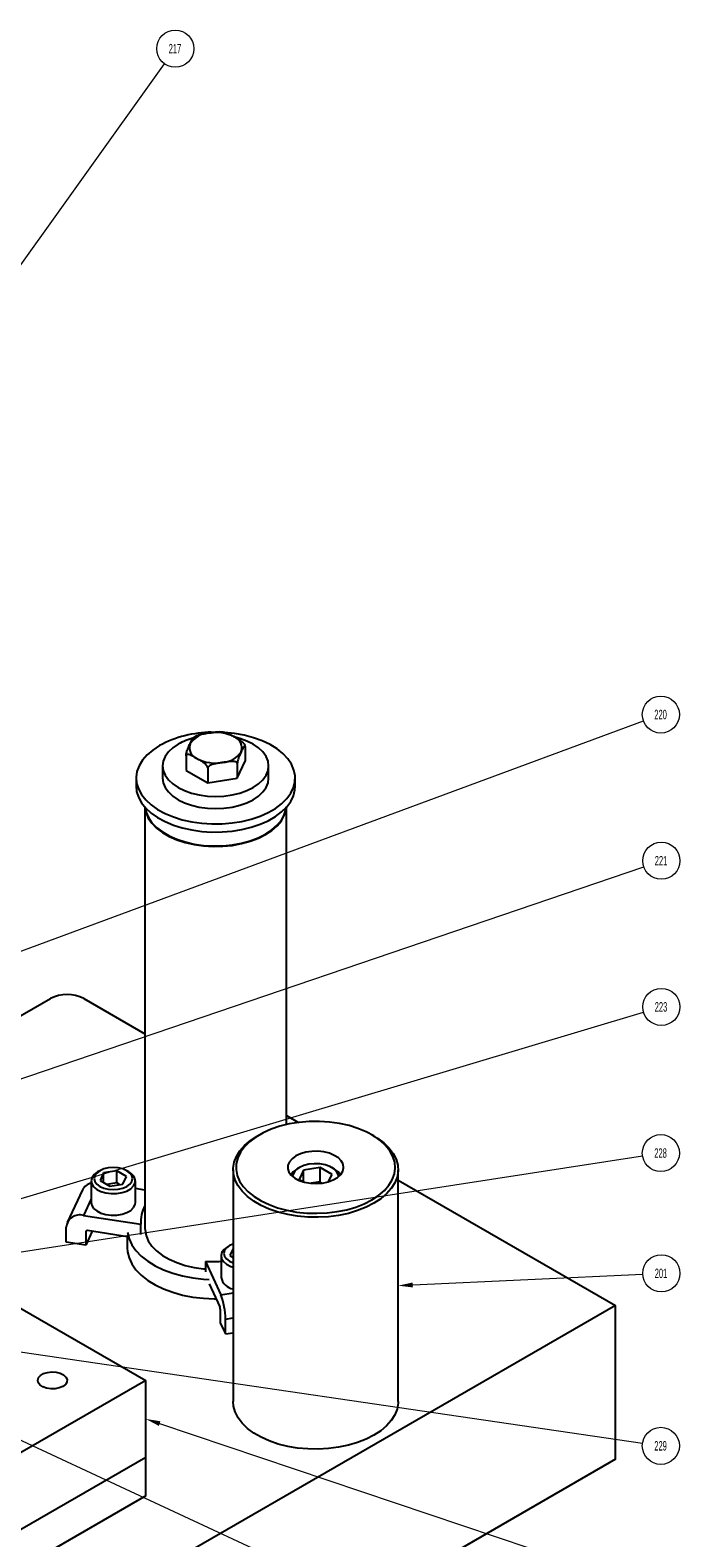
# Model space of a CAD drawing. Header units: inches. Extents: x 1802 to 2468, y -208 to -72.
# Tile 475 of 595: x 2235.38 to 2242.27, y -114.84 to -98.83. Entities that reach past the tile are written whole.
import ezdxf

# ---------------------------------------------------------------- set-up
doc = ezdxf.new("R2010")
doc.units = ezdxf.units.IN
doc.header["$LTSCALE"] = 0.5
doc.header["$MEASUREMENT"] = 0
for name, color, linetype in [('DST-M-S', 53, 'Continuous'), ('MFT-M-S', 8, 'Continuous'), ('PAD-M-S', 135, 'Continuous'), ('PBU-M-S', 8, 'Continuous'), ('SID-M-S', 105, 'Continuous'), ('SVF-M-S', 8, 'Continuous')]:
    doc.layers.add(name, color=color, linetype=linetype)
doc.styles.add('SLDTEXTSTYLE0', font='TXT', dxfattribs={"width": 0.595745})

msp = doc.modelspace()

# ---------------------------------------------------------------- linework, layer by layer
at = {"layer": 'DST-M-S', "linetype": 'Continuous', "lineweight": 25}
for p, q in [((2236.94903, -106.41263), (2236.89171, -106.45138)), ((2237.44125, -106.28805), (2237.43948, -106.28794)), ((2237.54769, -106.299), (2237.44125, -106.28805)), ((2237.65084, -106.31772), (2237.54769, -106.299)), ((2237.60215, -106.35292), (2237.56457, -106.34285)), ((2237.67741, -106.37954), (2237.60215, -106.35292)), ((2237.74899, -106.34389), (2237.65084, -106.31772)), ((2237.74453, -106.41263), (2237.67741, -106.37954)), ((2237.80185, -106.45138), (2237.74453, -106.41263)), ((2237.84053, -106.3771), (2237.74899, -106.34389)), ((2237.92397, -106.41679), (2237.84053, -106.3771)), ((2237.99794, -106.46232), (2237.92397, -106.41679)), ((2236.61834, -106.52628), (2236.56987, -106.58208)), ((2236.67876, -106.47453), (2236.61834, -106.52628)), ((2236.75016, -106.42766), (2236.67876, -106.47453)), ((2236.81181, -106.5419), (2236.79121, -106.59145)), ((2236.84559, -106.49483), (2236.81181, -106.5419)), ((2236.89171, -106.45138), (2236.84559, -106.49483)), ((2237.03309, -106.53441), (2237.03309, -106.69077)), ((2237.65816, -106.42892), (2237.65478, -106.42222)), ((2237.66048, -106.43737), (2237.66048, -106.59373)), ((2237.84797, -106.49483), (2237.80185, -106.45138)), ((2237.88175, -106.5419), (2237.84797, -106.49483)), ((2237.90236, -106.59145), (2237.88175, -106.5419)), ((2238.06121, -106.51293), (2237.99794, -106.46232)), ((2238.11274, -106.5678), (2238.06121, -106.51293)), ((2238.15171, -106.62602), (2238.11274, -106.5678)), ((2236.5118, -106.70206), (2236.50314, -106.76427)), ((2236.53416, -106.64099), (2236.5118, -106.70206)), ((2236.56987, -106.58208), (2236.53416, -106.64099)), ((2236.79121, -106.59145), (2236.78428, -106.64225)), ((2236.78428, -106.64225), (2236.78428, -106.77208)), ((2236.78428, -106.64225), (2236.79121, -106.69305)), ((2236.79121, -106.69305), (2236.81181, -106.74259)), ((2237.03309, -106.69077), (2237.26273, -106.82334)), ((2237.26273, -106.66698), (2237.26273, -106.82334)), ((2237.57642, -106.77482), (2237.66048, -106.59373)), ((2237.57642, -106.61846), (2237.57642, -106.77482)), ((2237.88175, -106.74259), (2237.90236, -106.69305)), ((2237.90928, -106.64225), (2237.90236, -106.59145)), ((2237.90236, -106.69305), (2237.90928, -106.64225)), ((2237.90928, -106.77208), (2237.90928, -106.64225)), ((2238.17745, -106.68664), (2238.15171, -106.62602)), ((2238.18956, -106.74867), (2238.17745, -106.68664)), ((2236.50303, -106.77208), (2236.50303, -106.85863)), ((2236.50303, -106.85863), (2236.50834, -106.91317)), ((2236.50314, -106.76427), (2236.50834, -106.82661)), ((2236.50834, -106.82661), (2236.5273, -106.88806)), ((2236.5273, -106.88806), (2236.55972, -106.94761)), ((2236.78428, -106.77208), (2236.79121, -106.82288)), ((2236.79121, -106.82288), (2236.81181, -106.87242)), ((2236.81181, -106.74259), (2236.84559, -106.78967)), ((2236.81181, -106.87242), (2236.84559, -106.9195)), ((2236.84559, -106.78967), (2236.89171, -106.83312)), ((2236.89171, -106.83312), (2236.94903, -106.87186)), ((2236.94903, -106.87186), (2237.01615, -106.90496)), ((2237.26273, -106.82334), (2237.57642, -106.77482)), ((2237.67741, -106.90496), (2237.74453, -106.87186)), ((2237.74453, -106.87186), (2237.80185, -106.83312)), ((2237.80185, -106.83312), (2237.84797, -106.78967)), ((2237.84797, -106.78967), (2237.88175, -106.74259)), ((2237.84797, -106.9195), (2237.88175, -106.87242)), ((2237.88175, -106.87242), (2237.90236, -106.82288)), ((2237.90236, -106.82288), (2237.90928, -106.77208)), ((2238.14318, -106.93295), (2238.17228, -106.87284)), ((2238.17228, -106.87284), (2238.18782, -106.81107)), ((2238.17228, -106.95939), (2238.18782, -106.89763)), ((2238.18782, -106.81107), (2238.18956, -106.74867)), ((2238.18782, -106.89763), (2238.19053, -106.85863)), ((2238.19053, -106.85863), (2238.19053, -106.77208)), ((2236.50834, -106.91317), (2236.5273, -106.97462)), ((2236.5273, -106.97462), (2236.55972, -107.03416)), ((2236.55972, -106.94761), (2236.60506, -107.00427)), ((2236.55972, -107.03416), (2236.60506, -107.09082)), ((2236.60506, -107.00427), (2236.66259, -107.05712)), ((2236.66259, -107.05712), (2236.73134, -107.10528)), ((2236.84559, -106.9195), (2236.89171, -106.96295)), ((2236.89171, -106.96295), (2236.94903, -107.00169)), ((2236.94903, -107.00169), (2237.01615, -107.03479)), ((2237.01615, -106.90496), (2237.09141, -106.93158)), ((2237.01615, -107.03479), (2237.09141, -107.06141)), ((2237.09141, -106.93158), (2237.17296, -106.95108)), ((2237.09141, -107.06141), (2237.17296, -107.08091)), ((2237.17296, -106.95108), (2237.25879, -106.96297)), ((2237.25879, -106.96297), (2237.34678, -106.96697)), ((2237.34678, -106.96697), (2237.43478, -106.96297)), ((2237.43478, -106.96297), (2237.5206, -106.95108)), ((2237.5206, -106.95108), (2237.60215, -106.93158)), ((2237.5206, -107.08091), (2237.60215, -107.06141)), ((2237.60215, -106.93158), (2237.67741, -106.90496)), ((2237.60215, -107.06141), (2237.67741, -107.03479)), ((2237.67741, -107.03479), (2237.74453, -107.00169)), ((2237.74453, -107.00169), (2237.80185, -106.96295)), ((2237.80185, -106.96295), (2237.84797, -106.9195)), ((2237.9804, -107.09373), (2238.04645, -107.04431)), ((2238.04645, -107.04431), (2238.10101, -106.99042)), ((2238.10101, -106.99042), (2238.14318, -106.93295)), ((2238.10101, -107.07698), (2238.14318, -107.01951)), ((2238.14318, -107.01951), (2238.17228, -106.95939)), ((2236.59678, -107.08178), (2236.59678, -111.55374)), ((2236.59735, -107.08241), (2236.60769, -107.13914)), ((2236.59851, -107.0837), (2236.60828, -107.1335)), ((2236.60506, -107.09082), (2236.66259, -107.14367)), ((2236.60769, -107.13914), (2236.63192, -107.19656)), ((2236.60828, -107.1335), (2236.63249, -107.19087)), ((2236.63192, -107.19656), (2236.66948, -107.25153)), ((2236.63249, -107.19087), (2236.67002, -107.2458)), ((2236.66259, -107.14367), (2236.73134, -107.19184)), ((2236.73134, -107.10528), (2236.81021, -107.14798)), ((2236.73134, -107.19184), (2236.81021, -107.23453)), ((2236.81021, -107.14798), (2236.89788, -107.18451)), ((2236.89788, -107.18451), (2236.99292, -107.21426)), ((2236.99292, -107.21426), (2237.09378, -107.23675)), ((2237.17296, -107.08091), (2237.25879, -107.0928)), ((2237.25879, -107.0928), (2237.34678, -107.0968)), ((2237.34678, -107.0968), (2237.43478, -107.0928)), ((2237.43478, -107.0928), (2237.5206, -107.08091)), ((2237.62545, -107.23183), (2237.72501, -107.20748)), ((2237.72501, -107.20748), (2237.81835, -107.17599)), ((2237.81835, -107.17599), (2237.90395, -107.13786)), ((2237.90395, -107.13786), (2237.9804, -107.09373)), ((2237.90395, -107.22441), (2237.9804, -107.18028)), ((2237.9804, -107.18028), (2238.04645, -107.13086)), ((2238.00001, -107.27203), (2238.04393, -107.21871)), ((2238.04393, -107.21871), (2238.07488, -107.16243)), ((2238.04449, -107.22441), (2238.07546, -107.16809)), ((2238.04645, -107.13086), (2238.10101, -107.07698)), ((2238.07488, -107.16243), (2238.09225, -107.10424)), ((2238.07546, -107.16809), (2238.09285, -107.10986)), ((2238.09225, -107.10424), (2238.09506, -107.0837)), ((2238.09285, -107.10986), (2238.09583, -107.08737)), ((2238.0942, -107.08957), (2238.09508, -107.07664)), ((2238.09583, -107.08737), (2238.09621, -107.08241)), ((2238.09678, -110.45068), (2238.09678, -107.08178)), ((2236.66948, -107.25153), (2236.71964, -107.30304)), ((2236.67002, -107.2458), (2236.72015, -107.29727)), ((2236.71964, -107.30304), (2236.7815, -107.35013)), ((2236.72015, -107.29727), (2236.78195, -107.34432)), ((2236.7815, -107.35013), (2236.85388, -107.39191)), ((2236.78195, -107.34432), (2236.85427, -107.38607)), ((2236.81021, -107.23453), (2236.89788, -107.27106)), ((2236.89788, -107.27106), (2236.99292, -107.30081)), ((2236.99292, -107.30081), (2237.09378, -107.3233)), ((2237.09378, -107.23675), (2237.19879, -107.25161)), ((2237.09378, -107.3233), (2237.19879, -107.33817)), ((2237.19879, -107.25161), (2237.30622, -107.2586)), ((2237.19879, -107.33817), (2237.30622, -107.34516)), ((2237.30622, -107.2586), (2237.41433, -107.2576)), ((2237.30622, -107.34516), (2237.41433, -107.34415)), ((2237.41433, -107.2576), (2237.52133, -107.24863)), ((2237.41433, -107.34415), (2237.52133, -107.33518)), ((2237.52133, -107.24863), (2237.62545, -107.23183)), ((2237.52133, -107.33518), (2237.62545, -107.31838)), ((2237.62545, -107.31838), (2237.72501, -107.29404)), ((2237.72501, -107.29404), (2237.81835, -107.26254)), ((2237.7996, -107.40471), (2237.87669, -107.36591)), ((2237.79996, -107.41057), (2237.87711, -107.37173)), ((2237.81835, -107.26254), (2237.90395, -107.22441)), ((2237.87669, -107.36591), (2237.94391, -107.3214)), ((2237.87711, -107.37173), (2237.94439, -107.32719)), ((2237.94391, -107.3214), (2238.00001, -107.27203)), ((2237.94439, -107.32719), (2238.00053, -107.27778)), ((2238.00053, -107.27778), (2238.04449, -107.22441)), ((2236.85388, -107.39191), (2236.93544, -107.42762)), ((2236.85427, -107.38607), (2236.93577, -107.42175)), ((2236.93544, -107.42762), (2237.02467, -107.45658)), ((2236.93577, -107.42175), (2237.02493, -107.45069)), ((2237.02467, -107.45658), (2237.1199, -107.47826)), ((2237.02493, -107.45069), (2237.12008, -107.47235)), ((2237.1199, -107.47826), (2237.21935, -107.49225)), ((2237.12008, -107.47235), (2237.21945, -107.48633)), ((2237.21935, -107.49225), (2237.32118, -107.49829)), ((2237.21945, -107.48633), (2237.3212, -107.49237)), ((2237.32118, -107.49829), (2237.42348, -107.49628)), ((2237.3212, -107.49237), (2237.42342, -107.49035)), ((2237.42342, -107.49035), (2237.52421, -107.48032)), ((2237.42348, -107.49628), (2237.52435, -107.48623)), ((2237.52421, -107.48032), (2237.6217, -107.46245)), ((2237.52435, -107.48623), (2237.62192, -107.46836)), ((2237.6217, -107.46245), (2237.71407, -107.4371)), ((2237.62192, -107.46836), (2237.71436, -107.44298)), ((2237.71407, -107.4371), (2237.7996, -107.40471)), ((2237.71436, -107.44298), (2237.79996, -107.41057)), ((2234.17894, -109.92912), (2235.59316, -109.11271)), ((2235.94671, -109.11271), (2236.59678, -109.48799)), ((2238.09678, -110.35392), (2238.22511, -110.42801)), ((2236.02574, -111.04822), (2236.02574, -111.27787)), ((2236.03505, -111.01047), (2236.02586, -111.04397)), ((2236.02586, -111.04397), (2236.03138, -111.07773)), ((2236.05838, -110.97934), (2236.03505, -111.01047)), ((2236.06391, -110.99235), (2236.05699, -111.0227)), ((2236.05699, -111.0227), (2236.06391, -111.05305)), ((2236.09439, -110.95254), (2236.05838, -110.97934)), ((2236.0842, -110.96407), (2236.06391, -110.99235)), ((2236.06391, -111.05305), (2236.0842, -111.08133)), ((2236.11648, -110.93978), (2236.0842, -110.96407)), ((2236.11646, -110.9398), (2236.09436, -110.95256)), ((2236.15855, -110.92115), (2236.11648, -110.93978)), ((2236.15805, -110.96378), (2236.1207, -111.04427)), ((2236.1207, -111.04427), (2236.22276, -111.10318)), ((2236.29747, -110.94221), (2236.15805, -110.96378)), ((2236.15805, -111.06583), (2236.15805, -110.96378)), ((2236.20754, -110.90943), (2236.15855, -110.92115)), ((2236.26011, -110.90544), (2236.20754, -110.90943)), ((2236.31269, -110.90943), (2236.26011, -110.90544)), ((2236.39953, -111.00113), (2236.29747, -110.94221)), ((2236.29747, -111.0698), (2236.29747, -110.94221)), ((2236.36168, -110.92115), (2236.31269, -110.90943)), ((2236.40375, -110.93978), (2236.36168, -110.92115)), ((2236.36218, -111.08162), (2236.39953, -111.00113)), ((2236.43603, -110.96407), (2236.40375, -110.93978)), ((2236.42587, -110.95256), (2236.40377, -110.9398)), ((2236.45396, -110.97217), (2236.42587, -110.95256)), ((2236.45632, -110.99235), (2236.43603, -110.96407)), ((2236.43603, -111.08133), (2236.45632, -111.05305)), ((2236.48063, -111.00238), (2236.45396, -110.97217)), ((2236.46324, -111.0227), (2236.45632, -110.99235)), ((2236.45632, -111.05305), (2236.46324, -111.0227)), ((2236.49345, -111.03548), (2236.48063, -111.00238)), ((2236.4916, -111.06938), (2236.49345, -111.03548)), ((2236.49449, -111.27787), (2236.49449, -111.04822)), ((2239.28244, -111.03839), (2241.58942, -112.37018)), ((2235.93323, -111.14331), (2235.77276, -111.48903)), ((2236.03138, -111.07773), (2236.05129, -111.10964)), ((2236.05129, -111.10964), (2236.08431, -111.13769)), ((2236.0842, -111.08133), (2236.11648, -111.10562)), ((2236.08431, -111.13769), (2236.12838, -111.16012)), ((2236.11648, -111.10562), (2236.15855, -111.12425)), ((2236.12838, -111.16012), (2236.18072, -111.17552)), ((2236.15855, -111.12425), (2236.20754, -111.13597)), ((2236.18072, -111.17552), (2236.23806, -111.18292)), ((2236.29747, -111.0698), (2236.19294, -111.08597)), ((2236.20754, -111.13597), (2236.26011, -111.13996)), ((2236.22276, -111.10318), (2236.36218, -111.08162)), ((2236.23806, -111.18292), (2236.29678, -111.18185)), ((2236.26011, -111.13996), (2236.31269, -111.13597)), ((2236.29678, -111.18185), (2236.3532, -111.17239)), ((2236.32729, -111.08701), (2236.29747, -111.0698)), ((2236.31269, -111.13597), (2236.36168, -111.12425)), ((2236.3532, -111.17239), (2236.40377, -111.15513)), ((2236.36168, -111.12425), (2236.40375, -111.10562)), ((2236.40375, -111.10562), (2236.43603, -111.08133)), ((2236.40377, -111.15513), (2236.44531, -111.13114)), ((2236.44531, -111.13114), (2236.47521, -111.10195)), ((2236.47521, -111.10195), (2236.4916, -111.06938)), ((2236.59678, -111.14467), (2236.49449, -111.12885)), ((2236.02574, -111.23859), (2235.9442, -111.41427)), ((2236.02574, -111.27787), (2236.03138, -111.30738)), ((2236.03138, -111.30738), (2236.05129, -111.33929)), ((2236.05129, -111.33929), (2236.08431, -111.36734)), ((2236.08431, -111.36734), (2236.12838, -111.38977)), ((2236.40377, -111.38478), (2236.44531, -111.3608)), ((2236.44531, -111.3608), (2236.47521, -111.3316)), ((2236.47521, -111.3316), (2236.4916, -111.29903)), ((2236.4916, -111.29903), (2236.49449, -111.27787)), ((2235.76164, -111.69795), (2235.76164, -111.54036)), ((2235.9442, -111.41427), (2236.55341, -111.50851)), ((2236.12838, -111.38977), (2236.18072, -111.40517)), ((2236.18072, -111.40517), (2236.23806, -111.41257)), ((2236.23806, -111.41257), (2236.29678, -111.4115)), ((2236.29678, -111.4115), (2236.3532, -111.40204)), ((2236.3532, -111.40204), (2236.40377, -111.38478)), ((2236.55341, -111.61629), (2236.55341, -111.50851)), ((2235.96931, -111.73008), (2235.76164, -111.69795)), ((2235.9733, -111.57817), (2235.96931, -111.58677)), ((2236.03756, -111.58304), (2235.96931, -111.73008)), ((2235.96931, -111.58677), (2235.96931, -111.73008)), ((2236.41193, -111.64095), (2235.98621, -111.5751)), ((2236.40928, -111.64054), (2236.40928, -111.75788)), ((2236.41193, -111.59441), (2236.41206, -111.59537)), ((2236.41206, -111.59537), (2236.42801, -111.66137)), ((2236.42801, -111.66137), (2236.45788, -111.72573)), ((2236.59678, -111.55374), (2236.59722, -111.56852)), ((2236.59722, -111.56852), (2236.60769, -111.62731)), ((2236.60769, -111.62731), (2236.63192, -111.68472)), ((2236.63192, -111.68472), (2236.66948, -111.73969)), ((2236.40928, -111.75788), (2236.41206, -111.79951)), ((2236.41206, -111.79951), (2236.42801, -111.8655)), ((2236.45788, -111.72573), (2236.50123, -111.78749)), ((2236.50123, -111.78749), (2236.5574, -111.8457)), ((2236.5574, -111.8457), (2236.62553, -111.89949)), ((2236.66948, -111.73969), (2236.71964, -111.7912)), ((2236.71964, -111.7912), (2236.7815, -111.83829)), ((2236.7815, -111.83829), (2236.85388, -111.88007)), ((2237.40358, -111.84363), (2237.40358, -112.07328)), ((2237.41288, -111.80588), (2237.40369, -111.83938)), ((2237.40369, -111.83938), (2237.40922, -111.87314)), ((2237.43622, -111.77475), (2237.41288, -111.80588)), ((2237.44175, -111.78776), (2237.43483, -111.81811)), ((2237.43483, -111.81811), (2237.44175, -111.84846)), ((2237.47222, -111.74795), (2237.43622, -111.77475)), ((2237.46204, -111.75948), (2237.44175, -111.78776)), ((2237.44175, -111.84846), (2237.46204, -111.87674)), ((2237.49432, -111.73519), (2237.46204, -111.75948)), ((2237.4943, -111.73521), (2237.4722, -111.74797)), ((2237.53244, -111.71791), (2237.49432, -111.73519)), ((2237.53244, -111.76662), (2237.49853, -111.83967)), ((2237.49853, -111.83967), (2237.53244, -111.85925)), ((2236.42801, -111.8655), (2236.45788, -111.92987)), ((2236.45788, -111.92987), (2236.50123, -111.99162)), ((2236.50123, -111.99162), (2236.5574, -112.04984)), ((2236.62553, -111.89949), (2236.7046, -111.94804)), ((2236.7046, -111.94804), (2236.7934, -111.99061)), ((2236.7934, -111.99061), (2236.89059, -112.02655)), ((2236.85388, -111.88007), (2236.93544, -111.91578)), ((2236.93544, -111.91578), (2237.02467, -111.94474)), ((2237.02467, -111.94474), (2237.1199, -111.96642)), ((2237.1199, -111.96642), (2237.21935, -111.98041)), ((2237.21935, -111.98041), (2237.23843, -111.98216)), ((2237.23843, -111.90396), (2237.23843, -112.01174)), ((2237.23843, -111.90396), (2237.40167, -112.25565)), ((2237.40922, -111.87314), (2237.42912, -111.90505)), ((2237.42912, -111.90505), (2237.46215, -111.9331)), ((2237.46204, -111.87674), (2237.49432, -111.90102)), ((2237.46215, -111.9331), (2237.50621, -111.95553)), ((2237.49432, -111.90102), (2237.53244, -111.91831)), ((2237.50621, -111.95553), (2237.53244, -111.96444)), ((2236.5574, -112.04984), (2236.62553, -112.10363)), ((2236.62553, -112.10363), (2236.7046, -112.15217)), ((2236.7046, -112.15217), (2236.7934, -112.19474)), ((2236.89059, -112.02655), (2236.9947, -112.05533)), ((2236.9947, -112.05533), (2237.10414, -112.07651)), ((2237.10414, -112.07651), (2237.21726, -112.08976)), ((2237.21726, -112.08976), (2237.27634, -112.09342)), ((2237.27634, -112.13996), (2237.39041, -112.38572)), ((2236.7934, -112.19474), (2236.89059, -112.23069)), ((2236.89059, -112.23069), (2236.9947, -112.25947)), ((2236.9947, -112.25947), (2237.10414, -112.28064)), ((2237.10414, -112.28064), (2237.21726, -112.29389)), ((2237.21726, -112.29389), (2237.33234, -112.29902)), ((2237.33234, -112.29902), (2237.35019, -112.29908)), ((2237.40167, -112.25565), (2237.53244, -112.23543)), ((2241.58942, -112.37018), (2227.44729, -120.53426)), ((2237.39494, -112.40977), (2237.39494, -112.55307)), ((2237.45058, -112.51537), (2237.53244, -112.50271)), ((2241.58942, -114.00326), (2241.58942, -112.37018)), ((2237.39494, -112.55307), (2237.45058, -112.67296)), ((2237.45058, -112.67296), (2237.45058, -112.51537)), ((2237.45058, -112.67296), (2237.53244, -112.6603)), ((2241.58942, -114.00326), (2227.44729, -122.16735))]:
    msp.add_line(p, q, dxfattribs=at)
for centre, radius, start, end in [((2237.31654, -107.48528), 1.19973, 90.586075, 118.170135), ((2237.28507, -107.01327), 0.68825, 104.196103, 119.225978), ((2237.1917, -106.44953), 0.12365, 160.538998, 249.257925), ((2237.28937, -106.54982), 0.25675, 93.433502, 146.561121), ((2237.34726, -106.719), 0.43173, 62.642825, 99.771097), ((2237.50186, -106.45119), 0.12365, 340.538998, 69.257925), ((2237.3463, -106.18172), 0.43173, 242.642825, 279.771097), ((2237.4042, -106.3509), 0.25675, 273.433502, 326.561121), ((2235.76993, -109.45389), 0.38426, 62.609672, 117.390328), ((2236.05312, -111.20229), 0.13362, 101.82589, 153.803563), ((2236.92156, -111.48484), 0.36891, 151.688294, 183.678683), ((2235.90465, -111.55222), 0.14351, 74.005169, 175.257518), ((2235.98255, -111.58787), 0.01329, 74.005169, 175.257518), ((2237.28341, -110.12517), 1.77936, 268.551353, 273.872311), ((2237.55793, -112.03777), 0.15839, 192.953878, 260.738385), ((2236.72959, -112.5167), 0.72099, 0.105897, 21.227204), ((2237.32818, -112.40989), 0.06676, 0.105897, 21.227204)]:
    msp.add_arc(centre, radius, start, end, dxfattribs=at)
for points, knots in [([(2237.03309, -106.53441), (2237.03316, -106.53215), (2237.0333, -106.52762), (2237.03454, -106.51814), (2237.03726, -106.50423), (2237.04506, -106.47621), (2237.05828, -106.44439), (2237.0694, -106.42058), (2237.07511, -106.40834)], [0, 0, 0, 0, 0.04302585, 0.08589227, 0.15708969, 0.28063053, 0.63002624, 1, 1, 1, 1]), ([(2237.07511, -106.40834), (2237.07587, -106.40671), (2237.08101, -106.39564), (2237.08915, -106.37791), (2237.0998, -106.35714), (2237.10665, -106.3455), (2237.11001, -106.34364), (2237.11037, -106.34344)], [0, 0, 0, 0, 0.0634925, 0.43270059, 0.68296382, 0.96621242, 1, 1, 1, 1]), ([(2237.14859, -106.32286), (2237.14121, -106.32591), (2237.12705, -106.33176), (2237.11617, -106.34022), (2237.11097, -106.34426)], [0, 0, 0, 0, 0.52151378, 1, 1, 1, 1]), ([(2237.14814, -106.32205), (2237.14872, -106.32171), (2237.16732, -106.31082), (2237.21164, -106.3038), (2237.25281, -106.29702), (2237.27399, -106.29353)], [0, 0, 0, 0, 0.01548216, 0.49365968, 1, 1, 1, 1]), ([(2237.27399, -106.29353), (2237.2768, -106.29309), (2237.296, -106.29012), (2237.32622, -106.28564), (2237.36184, -106.28088), (2237.3803, -106.28213), (2237.388, -106.28265)], [0, 0, 0, 0, 0.07365846, 0.50198148, 0.79231506, 1, 1, 1, 1]), ([(2237.45968, -106.29347), (2237.44923, -106.29079), (2237.42627, -106.2849), (2237.4015, -106.28336), (2237.38801, -106.28252)], [0, 0, 0, 0, 0.45527829, 1, 1, 1, 1]), ([(2237.45979, -106.29271), (2237.4701, -106.29638), (2237.49149, -106.304), (2237.52036, -106.32103), (2237.53863, -106.33152), (2237.54566, -106.33555)], [0, 0, 0, 0, 0.36406686, 0.75568416, 1, 1, 1, 1]), ([(2237.54566, -106.33555), (2237.56622, -106.34707), (2237.59712, -106.36437), (2237.63279, -106.39154), (2237.64935, -106.40973), (2237.6544, -106.41887), (2237.65589, -106.42157)], [0, 0, 0, 0, 0.53736323, 0.80746992, 0.94301623, 1, 1, 1, 1]), ([(2237.14791, -106.56517), (2237.12738, -106.55301), (2237.09654, -106.53474), (2237.06063, -106.5203), (2237.0441, -106.51994), (2237.03667, -106.52384), (2237.03349, -106.52868), (2237.03319, -106.53295), (2237.03309, -106.53441)], [0, 0, 0, 0, 0.48446277, 0.72797894, 0.85018147, 0.90928439, 0.96899328, 1, 1, 1, 1]), ([(2237.26273, -106.66698), (2237.26273, -106.66689), (2237.26272, -106.66475), (2237.26192, -106.65961), (2237.25816, -106.65017), (2237.24938, -106.63663), (2237.23052, -106.61701), (2237.20245, -106.597), (2237.17322, -106.57977), (2237.15493, -106.56922), (2237.14791, -106.56517)], [0, 0, 0, 0, 0.00190358, 0.04364687, 0.09534803, 0.17190434, 0.30932359, 0.56827648, 0.83413839, 1, 1, 1, 1]), ([(2237.61845, -106.49238), (2237.61769, -106.49401), (2237.61255, -106.50509), (2237.60443, -106.52249), (2237.59373, -106.54739), (2237.58619, -106.56811), (2237.5809, -106.58742), (2237.57833, -106.59937), (2237.57686, -106.60965), (2237.57644, -106.61541), (2237.57642, -106.618), (2237.57642, -106.61846)], [0, 0, 0, 0, 0.0486536, 0.33157364, 0.52334757, 0.74039781, 0.81961513, 0.89933151, 0.94788206, 0.99084366, 1, 1, 1, 1]), ([(2237.66048, -106.43737), (2237.6604, -106.43541), (2237.66026, -106.4315), (2237.65902, -106.42735), (2237.65631, -106.42514), (2237.64851, -106.43074), (2237.63528, -106.4559), (2237.62417, -106.47999), (2237.61845, -106.49238)], [0, 0, 0, 0, 0.04302585, 0.08589227, 0.15708969, 0.28063053, 0.63002624, 1, 1, 1, 1]), ([(2237.41957, -106.60719), (2237.41676, -106.60763), (2237.39757, -106.6106), (2237.36725, -106.61519), (2237.32732, -106.62321), (2237.29917, -106.63203), (2237.27943, -106.64301), (2237.26986, -106.65091), (2237.26436, -106.65886), (2237.26281, -106.66397), (2237.26274, -106.66653), (2237.26273, -106.66698)], [0, 0, 0, 0, 0.0486536, 0.33157364, 0.52334757, 0.74039781, 0.81961513, 0.89933151, 0.94788206, 0.99084366, 1, 1, 1, 1]), ([(2237.57642, -106.61846), (2237.57615, -106.61639), (2237.57562, -106.61225), (2237.57101, -106.60615), (2237.56086, -106.59966), (2237.53175, -106.59295), (2237.4824, -106.59725), (2237.44091, -106.60382), (2237.41957, -106.60719)], [0, 0, 0, 0, 0.04302585, 0.08589227, 0.15708969, 0.28063053, 0.63002624, 1, 1, 1, 1])]:
    msp.add_open_spline(points, degree=3, knots=knots, dxfattribs=at)
at = {"layer": 'MFT-M-S', "linetype": 'Continuous', "lineweight": 25}
for p, q in [((2238.33979, -110.41808), (2238.23264, -110.42707)), ((2238.44806, -110.41708), (2238.33979, -110.41808)), ((2238.55566, -110.42408), (2238.44806, -110.41708)), ((2237.77288, -110.5822), (2237.70674, -110.63169)), ((2237.71606, -110.61923), (2237.78862, -110.5717)), ((2237.84945, -110.538), (2237.77288, -110.5822)), ((2237.80984, -110.55945), (2237.78862, -110.5717)), ((2237.93517, -110.49982), (2237.84945, -110.538)), ((2238.02865, -110.46827), (2237.93517, -110.49982)), ((2238.12836, -110.44389), (2238.02865, -110.46827)), ((2238.23264, -110.42707), (2238.12836, -110.44389)), ((2238.66082, -110.43896), (2238.55566, -110.42408)), ((2238.76182, -110.46149), (2238.66082, -110.43896)), ((2238.85701, -110.49129), (2238.76182, -110.46149)), ((2238.94481, -110.52787), (2238.85701, -110.49129)), ((2239.02379, -110.57063), (2238.94481, -110.52787)), ((2239.02626, -110.5717), (2239.00504, -110.55945)), ((2239.09265, -110.61887), (2239.02379, -110.57063)), ((2239.02626, -110.5717), (2239.06379, -110.59478)), ((2237.56718, -110.7879), (2237.60441, -110.72821)), ((2237.60441, -110.72821), (2237.65429, -110.67169)), ((2237.6521, -110.68566), (2237.60986, -110.74321)), ((2237.70674, -110.63169), (2237.6521, -110.68566)), ((2237.65429, -110.67169), (2237.71606, -110.61923)), ((2238.36736, -110.7345), (2238.30506, -110.74344)), ((2238.43154, -110.73349), (2238.36736, -110.7345)), ((2238.49459, -110.74048), (2238.43154, -110.73349)), ((2238.55356, -110.75512), (2238.49459, -110.74048)), ((2239.06379, -110.59478), (2239.13114, -110.6449)), ((2239.15026, -110.67179), (2239.09265, -110.61887)), ((2239.13114, -110.6449), (2239.18707, -110.6995)), ((2239.19567, -110.72854), (2239.15026, -110.67179)), ((2239.18707, -110.6995), (2239.23071, -110.75772)), ((2239.22814, -110.78817), (2239.19567, -110.72854)), ((2237.53287, -110.91296), (2237.54321, -110.8498)), ((2237.54321, -110.8498), (2237.56718, -110.7879)), ((2237.56515, -110.86527), (2237.56342, -110.92777)), ((2237.58072, -110.80341), (2237.56515, -110.86527)), ((2237.60986, -110.74321), (2237.58072, -110.80341)), ((2238.11326, -110.88119), (2238.11152, -110.91824)), ((2238.12875, -110.84522), (2238.11326, -110.88119)), ((2238.15728, -110.81202), (2238.12875, -110.84522)), ((2238.1975, -110.78313), (2238.15728, -110.81202)), ((2238.24754, -110.75991), (2238.1975, -110.78313)), ((2238.30506, -110.74344), (2238.24754, -110.75991)), ((2238.60571, -110.77675), (2238.55356, -110.75512)), ((2238.64858, -110.80433), (2238.60571, -110.77675)), ((2238.68018, -110.8366), (2238.64858, -110.80433)), ((2238.69902, -110.87203), (2238.68018, -110.8366)), ((2238.70423, -110.90897), (2238.69902, -110.87203)), ((2239.24713, -110.84971), (2239.22814, -110.78817)), ((2239.23071, -110.75772), (2239.26137, -110.81863)), ((2239.25233, -110.91214), (2239.24713, -110.84971)), ((2239.26137, -110.81863), (2239.27856, -110.88129)), ((2239.27856, -110.88129), (2239.28201, -110.94469)), ((2237.53244, -110.92882), (2237.53244, -113.39069)), ((2237.53633, -110.97636), (2237.53287, -110.91296)), ((2237.55351, -111.03901), (2237.53633, -110.97636)), ((2237.58417, -111.09993), (2237.55351, -111.03901)), ((2237.56342, -110.92777), (2237.57554, -110.98989)), ((2237.57554, -110.98989), (2237.60132, -111.0506)), ((2237.60132, -111.0506), (2237.64034, -111.10891)), ((2238.11152, -110.91824), (2238.12362, -110.95463)), ((2238.12362, -110.95463), (2238.14899, -110.98868)), ((2238.14899, -110.98868), (2238.18644, -111.01878)), ((2238.18644, -111.01878), (2238.23423, -111.04353)), ((2238.23423, -111.04353), (2238.29012, -111.06177)), ((2238.29012, -111.06177), (2238.35149, -111.07265)), ((2238.47909, -111.07066), (2238.53936, -111.05788)), ((2238.53936, -111.05788), (2238.59345, -111.03791)), ((2238.59345, -111.03791), (2238.63885, -111.01171)), ((2238.63885, -111.01171), (2238.67343, -110.98048)), ((2238.67343, -110.98048), (2238.69557, -110.94569)), ((2238.69557, -110.94569), (2238.70423, -110.90897)), ((2239.1855, -111.09461), (2239.22127, -111.03561)), ((2239.22127, -111.03561), (2239.24366, -110.97445)), ((2239.24366, -110.97445), (2239.25233, -110.91214)), ((2239.27167, -111.00784), (2239.2477, -111.06975)), ((2239.28201, -110.94469), (2239.27167, -111.00784)), ((2239.28244, -113.39069), (2239.28244, -110.92882)), ((2237.62781, -111.15814), (2237.58417, -111.09993)), ((2237.68375, -111.21275), (2237.62781, -111.15814)), ((2237.64034, -111.10891), (2237.69196, -111.16386)), ((2237.75109, -111.26287), (2237.68375, -111.21275)), ((2237.69196, -111.16386), (2237.75532, -111.21454)), ((2237.75532, -111.21454), (2237.82939, -111.26014)), ((2238.35149, -111.07265), (2238.41548, -111.07566)), ((2238.41548, -111.07566), (2238.47909, -111.07066)), ((2239.00495, -111.24926), (2239.07645, -111.20232)), ((2239.07645, -111.20232), (2239.13697, -111.15048)), ((2239.16059, -111.18595), (2239.09883, -111.23842)), ((2239.13697, -111.15048), (2239.1855, -111.09461)), ((2239.21048, -111.12943), (2239.16059, -111.18595)), ((2239.2477, -111.06975), (2239.21048, -111.12943)), ((2237.82879, -111.30772), (2237.75109, -111.26287)), ((2237.91562, -111.3466), (2237.82879, -111.30772)), ((2237.82939, -111.26014), (2237.91296, -111.29989)), ((2237.91296, -111.29989), (2238.00464, -111.33314)), ((2238.0102, -111.37889), (2237.91562, -111.3466)), ((2238.00464, -111.33314), (2238.10294, -111.35936)), ((2238.11105, -111.40409), (2238.0102, -111.37889)), ((2238.10294, -111.35936), (2238.20623, -111.3781)), ((2238.20623, -111.3781), (2238.31283, -111.38907)), ((2238.52892, -111.38707), (2238.63485, -111.37414)), ((2238.63485, -111.37414), (2238.73706, -111.35349)), ((2238.73706, -111.35349), (2238.83385, -111.32547)), ((2238.85285, -111.36361), (2238.75495, -111.3924)), ((2238.83385, -111.32547), (2238.92363, -111.29054)), ((2238.94374, -111.32795), (2238.85285, -111.36361)), ((2238.92363, -111.29054), (2239.00495, -111.24926)), ((2239.02616, -111.286), (2238.94374, -111.32795)), ((2239.09883, -111.23842), (2239.02616, -111.286)), ((2238.21657, -111.42178), (2238.11105, -111.40409)), ((2238.3251, -111.43171), (2238.21657, -111.42178)), ((2238.31283, -111.38907), (2238.42099, -111.39207)), ((2238.43493, -111.4337), (2238.3251, -111.43171)), ((2238.42099, -111.39207), (2238.52892, -111.38707)), ((2238.54432, -111.42773), (2238.43493, -111.4337)), ((2238.65156, -111.41389), (2238.54432, -111.42773)), ((2238.75495, -111.3924), (2238.65156, -111.41389)), ((2237.53633, -113.43823), (2237.53244, -113.39069)), ((2237.55351, -113.50088), (2237.53633, -113.43823)), ((2239.28201, -113.40656), (2239.27167, -113.46971)), ((2239.28244, -113.39069), (2239.28201, -113.40656)), ((2237.58417, -113.5618), (2237.55351, -113.50088)), ((2237.62781, -113.62002), (2237.58417, -113.5618)), ((2237.68375, -113.67462), (2237.62781, -113.62002)), ((2239.21048, -113.5913), (2239.16059, -113.64782)), ((2239.2477, -113.53162), (2239.21048, -113.5913)), ((2239.27167, -113.46971), (2239.2477, -113.53162)), ((2237.75109, -113.72474), (2237.68375, -113.67462)), ((2237.82879, -113.76959), (2237.75109, -113.72474)), ((2237.91562, -113.80847), (2237.82879, -113.76959)), ((2239.02616, -113.74787), (2238.94374, -113.78982)), ((2239.09883, -113.70029), (2239.02616, -113.74787)), ((2239.16059, -113.64782), (2239.09883, -113.70029)), ((2238.0102, -113.84076), (2237.91562, -113.80847)), ((2238.11105, -113.86596), (2238.0102, -113.84076)), ((2238.21657, -113.88365), (2238.11105, -113.86596)), ((2238.3251, -113.89358), (2238.21657, -113.88365)), ((2238.43493, -113.89557), (2238.3251, -113.89358)), ((2238.54432, -113.8896), (2238.43493, -113.89557)), ((2238.65156, -113.87576), (2238.54432, -113.8896)), ((2238.75495, -113.85428), (2238.65156, -113.87576)), ((2238.85285, -113.82548), (2238.75495, -113.85428)), ((2238.94374, -113.78982), (2238.85285, -113.82548))]:
    msp.add_line(p, q, dxfattribs=at)
at = {"layer": 'PAD-M-S', "linetype": 'Continuous', "lineweight": 25}
for p, q in [((2230.9561, -109.90533), (2236.60432, -113.16598)), ((2235.45823, -113.16261), (2235.46689, -113.13619)), ((2235.46689, -113.13619), (2235.48865, -113.11242)), ((2235.48865, -113.11242), (2235.52159, -113.09341)), ((2235.52159, -113.09341), (2235.56276, -113.08084)), ((2235.56276, -113.08084), (2235.60853, -113.07584)), ((2235.60853, -113.07584), (2235.65481, -113.07885)), ((2235.65481, -113.07885), (2235.6975, -113.08961)), ((2235.6975, -113.08961), (2235.7328, -113.10714)), ((2235.7328, -113.10714), (2235.75758, -113.12991)), ((2235.75758, -113.12991), (2235.76964, -113.15588)), ((2236.60432, -113.16598), (2230.94747, -116.43161)), ((2235.46344, -113.18933), (2235.45823, -113.16261)), ((2235.48207, -113.21397), (2235.46344, -113.18933)), ((2235.51245, -113.23435), (2235.48207, -113.21397)), ((2235.55189, -113.24866), (2235.51245, -113.23435)), ((2235.59688, -113.25562), (2235.55189, -113.24866)), ((2235.64342, -113.25461), (2235.59688, -113.25562)), ((2235.68738, -113.24573), (2235.64342, -113.25461)), ((2235.72486, -113.22976), (2235.68738, -113.24573)), ((2235.75251, -113.20813), (2235.72486, -113.22976)), ((2235.7679, -113.18275), (2235.75251, -113.20813)), ((2235.76964, -113.15588), (2235.7679, -113.18275)), ((2236.60432, -113.98252), (2236.60432, -113.16598)), ((2236.60432, -113.98252), (2230.94747, -117.24815))]:
    msp.add_line(p, q, dxfattribs=at)
at = {"layer": 'PBU-M-S', "linetype": 'Continuous', "lineweight": 25}
for p, q in [((2236.60432, -113.98252), (2230.94747, -117.24815)), ((2236.60432, -114.39079), (2236.60432, -113.98252)), ((2236.60432, -114.39079), (2230.94747, -117.65643))]:
    msp.add_line(p, q, dxfattribs=at)
at = {"layer": 'SID-M-S', "linetype": 'Continuous', "lineweight": 0}
for p, q in [((2229.35264, -109.60643), (2236.80369, -99.1901)), ((2231.14681, -110.1379), (2241.88669, -106.16632)), ((2231.37472, -111.29259), (2241.88964, -107.71299)), ((2232.64497, -112.02281), (2241.8874, -109.25749)), ((2233.10553, -112.13617), (2241.87678, -110.78262)), ((2239.43827, -112.15248), (2241.87936, -112.03842)), ((2233.42342, -112.58901), (2241.87657, -113.83169)), ((2234.3741, -113.37991), (2241.8975, -116.88033)), ((2236.75219, -113.62395), (2241.88473, -115.34913))]:
    msp.add_line(p, q, dxfattribs=at)
for centre in [(2236.91812, -99.03012), (2242.07118, -106.0981), (2242.07584, -107.64961), (2242.07584, -109.20111), (2242.07118, -110.75262), (2242.07584, -112.02924), (2242.07118, -113.86029)]:
    msp.add_circle(centre, 0.1967, dxfattribs=at)
for points in [[(2239.43949, -112.17845), (2239.28244, -112.15976), (2239.43949, -112.17845), (2239.43706, -112.1265)], [(2236.74391, -113.6486), (2236.60432, -113.57425), (2236.74391, -113.6486), (2236.76047, -113.59931)]]:
    msp.add_solid(points, dxfattribs=at)
at = {"layer": 'SVF-M-S', "linetype": 'Continuous', "lineweight": 25}
for p, q in [((2238.28134, -110.88597), (2238.23508, -110.90689)), ((2238.33493, -110.87205), (2238.28134, -110.88597)), ((2238.39272, -110.86594), (2238.33493, -110.87205)), ((2238.45138, -110.86798), (2238.39272, -110.86594)), ((2238.50748, -110.87808), (2238.45138, -110.86798)), ((2238.55777, -110.89563), (2238.50748, -110.87808)), ((2238.59932, -110.91961), (2238.55777, -110.89563)), ((2238.1693, -110.95063), (2238.14281, -110.98203)), ((2238.20857, -110.92221), (2238.1693, -110.95063)), ((2238.23506, -110.90691), (2238.20854, -110.92223)), ((2238.28007, -110.93286), (2238.23345, -111.03331)), ((2238.23345, -111.03331), (2238.27647, -111.05814)), ((2238.45406, -110.90595), (2238.28007, -110.93286)), ((2238.28007, -111.05915), (2238.28007, -110.93286)), ((2238.45406, -111.05905), (2238.36032, -111.07355)), ((2238.58144, -110.97948), (2238.45406, -110.90595)), ((2238.45406, -111.05905), (2238.45406, -110.90595)), ((2238.47513, -111.07121), (2238.45406, -111.05905)), ((2238.54595, -111.05593), (2238.58144, -110.97948)), ((2238.60635, -110.92223), (2238.57983, -110.90691)), ((2238.62972, -110.94864), (2238.59932, -110.91961)), ((2238.64558, -110.95063), (2238.60635, -110.92223)), ((2238.6472, -110.98103), (2238.62972, -110.94864)), ((2238.67207, -110.98203), (2238.64558, -110.95063)), ((2238.65109, -111.00227), (2238.6472, -110.98103))]:
    msp.add_line(p, q, dxfattribs=at)
msp.add_arc((2238.28259, -111.01673), 0.11967, 113.38822, 173.060986, dxfattribs=at)

# ---------------------------------------------------------------- texts
at = {"layer": 'SID-M-S', "linetype": 'Continuous', "lineweight": 0, "char_height": 0.1, "attachment_point": 2, "style": 'SLDTEXTSTYLE0'}
for s, insert in [('217', (2236.9151, -98.97957)), ('220', (2242.06816, -106.04754)), ('221', (2242.07282, -107.59905)), ('223', (2242.07282, -109.15056)), ('228', (2242.06816, -110.70207)), ('201', (2242.07282, -111.97868)), ('229', (2242.06816, -113.80974))]:
    msp.add_mtext(s, dxfattribs=dict(at, insert=insert))

doc.saveas('drawing.dxf')
